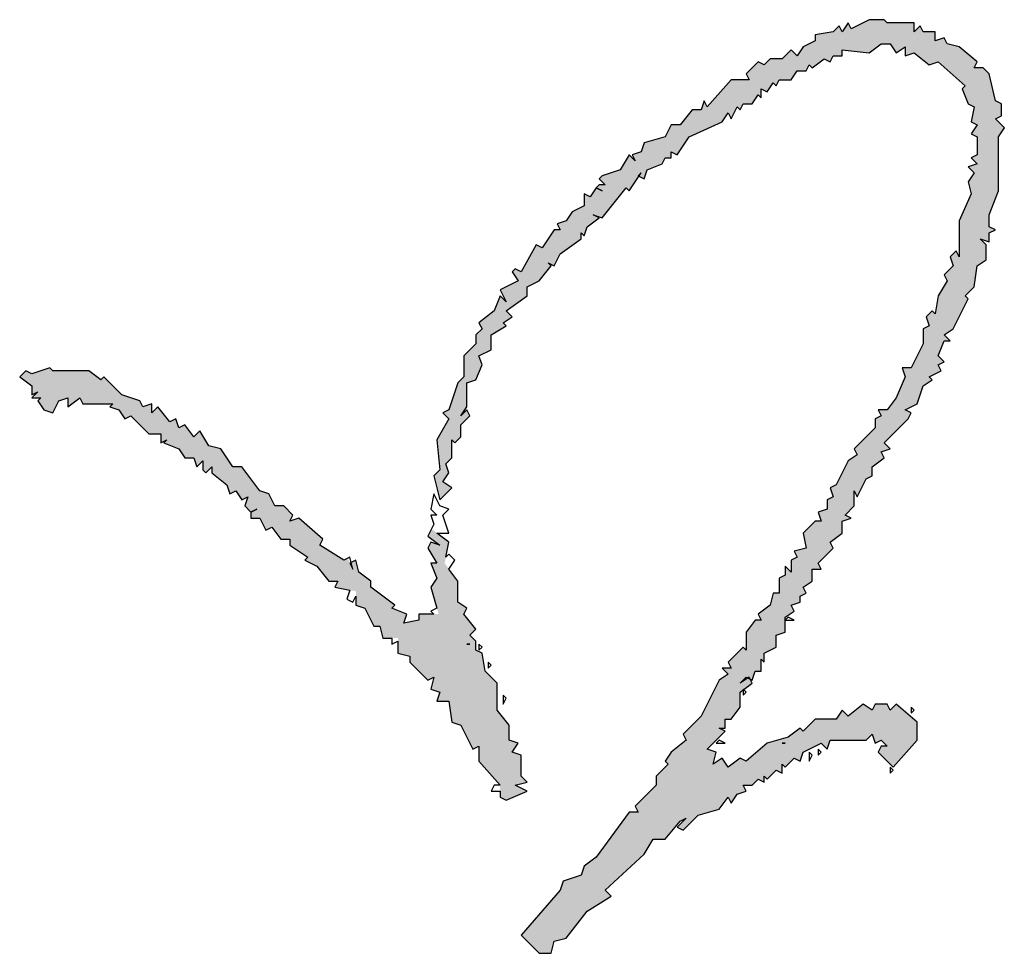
# Model space of a CAD drawing. Extents: x 797781 to 1255204, y 21234 to 1024248.
# Tile 370 of 656: x 1005023 to 1005210, y 361392 to 361569. Entities that reach past the tile are written whole.
import ezdxf

# ---------------------------------------------------------------- set-up
doc = ezdxf.new("R2010")
doc.units = 0
doc.header["$LTSCALE"] = 1000
doc.header["$MEASUREMENT"] = 0
doc.layers.add('PUB_TEXT', color=7, linetype='Continuous')

# ---------------------------------------------------------------- blocks, each defined once
blk = doc.blocks.new('A$C59021D72')
at = {"linetype": 'Continuous'}
for points in [[(1012, 447.88), (1012, 449.02), (1012.57, 448.45), (1013.14, 450.16), (1015.42, 451.87), (1014.28, 452.44), (1015.99, 451.87), (1020.56, 457.58), (1021.13, 457), (1022.98, 459.78), (1022.84, 459.86), (1023.41, 460.43), (1022.98, 459.78), (1023.98, 459.29), (1024.55, 461), (1027.4, 462.14), (1027.97, 463.28), (1029.11, 463.28), (1029.11, 464.42), (1030.25, 463.85), (1032.53, 467.27), (1038.8, 470.12), (1039.94, 471.83), (1040.51, 470.69), (1041.66, 472.97), (1042.23, 472.4), (1042.8, 473.54), (1044.51, 473.54), (1045.65, 475.25), (1046.22, 474.68), (1046.22, 476.39), (1047.36, 475.82), (1048.5, 477.53), (1049.07, 476.96), (1049.64, 478.1), (1051.92, 478.1), (1053.06, 479.81), (1054.77, 479.81), (1055.34, 480.95), (1055.91, 480.38), (1058.19, 482.1), (1059.33, 481.53), (1059.9, 482.67), (1061.61, 482.67), (1061.61, 483.81), (1066.75, 483.24), (1069.03, 484.95), (1070.74, 484.95), (1071.88, 483.24), (1073.59, 484.38), (1073.59, 482.67), (1075.3, 483.24), (1078.15, 480.95), (1079.86, 481.53), (1084.99, 476.96), (1084.42, 476.39), (1085.56, 473.54), (1086.7, 472.97), (1086.13, 470.12), (1087.27, 469.55), (1086.13, 467.84), (1087.27, 467.27), (1087.27, 463.85), (1086.13, 463.28), (1087.27, 462.14), (1085.56, 461.57), (1086.7, 460.43), (1085.56, 458.72), (1086.13, 456.43), (1083.85, 451.3), (1083.85, 444.46), (1083.28, 445.6), (1082.14, 444.46), (1082.71, 442.75), (1081, 441.04), (1081.57, 439.9), (1079.86, 437.05), (1079.29, 433.63), (1078.72, 434.2), (1077.58, 433.05), (1078.15, 431.34), (1077.01, 430.77), (1077.01, 427.92), (1074.73, 423.36), (1073.02, 423.36), (1073.59, 421.65), (1071.88, 417.66), (1070.17, 415.38), (1068.46, 415.38), (1069.03, 414.24), (1067.89, 413.67), (1067.89, 411.96), (1063.89, 407.96), (1064.47, 406.82), (1062.75, 405.68), (1060.47, 401.12), (1059.33, 400.55), (1059.9, 398.84), (1058.76, 398.27), (1058.76, 396.56), (1057.05, 395.99), (1057.62, 394.28), (1056.48, 394.28), (1054.2, 392), (1054.77, 389.15), (1052.49, 388.58), (1053.06, 387.44), (1051.92, 386.87), (1051.92, 384.58), (1050.78, 385.72), (1050.78, 384.01), (1049.64, 383.44), (1049.64, 380.59), (1048.5, 380.59), (1047.93, 378.31), (1045.65, 376.6), (1046.22, 375.46), (1045.08, 375.46), (1043.37, 373.18), (1043.37, 369.76), (1042.8, 370.33), (1039.94, 367.48), (1040.51, 366.34), (1038.8, 366.34), (1039.94, 365.2), (1038.23, 364.06), (1034.81, 357.21), (1031.39, 353.79), (1031.96, 352.65), (1029.11, 350.37), (1027.97, 348.66), (1028.54, 348.09), (1026.26, 345.81), (1026.26, 344.1), (1022.27, 340.11), (1022.84, 338.97), (1021.13, 338.97), (1014.85, 330.41), (1012.57, 328.7), (1012, 326.99), (1008.58, 325.85), (1008.01, 324.14), (1000.6, 315.59), (1004.02, 312.16), (1006.3, 312.16), (1006.87, 314.44), (1009.15, 315.02), (1013.14, 320.15), (1017.71, 323), (1016.56, 324.14), (1023.98, 330.98), (1025.69, 333.83), (1027.97, 333.83), (1030.82, 337.25), (1031.96, 337.82), (1030.25, 336.11), (1031.39, 335.54), (1034.24, 338.39), (1038.23, 339.54), (1039.94, 341.82), (1040.51, 340.68), (1041.66, 342.39), (1043.37, 342.96), (1042.8, 344.1), (1044.51, 344.1), (1045.65, 345.24), (1046.79, 344.67), (1046.79, 345.81), (1047.36, 345.24), (1049.07, 346.95), (1050.21, 346.38), (1050.21, 348.09), (1050.78, 347.52), (1052.49, 349.23), (1053.63, 348.66), (1054.2, 350.37), (1057.62, 352.08), (1058.76, 350.94), (1059.33, 352.65), (1066.18, 352.65), (1067.32, 353.79), (1067.89, 352.08), (1069.03, 352.65), (1070.17, 351.51), (1069.03, 351.51), (1068.46, 350.37), (1071.31, 347.52), (1075.87, 352.65), (1075.87, 356.07), (1071.88, 359.49), (1070.74, 358.35), (1070.17, 359.49), (1067.89, 359.49), (1067.32, 358.35), (1065.61, 359.49), (1062.75, 357.21), (1061.61, 358.35), (1060.47, 356.64), (1056.48, 356.64), (1054.2, 354.36), (1053.63, 354.93), (1051.35, 353.22), (1047.36, 352.08), (1043.37, 348.66), (1042.23, 349.23), (1039.94, 347.52), (1038.8, 349.23), (1037.09, 348.09), (1037.66, 350.37), (1035.95, 350.94), (1039.37, 354.36), (1038.23, 354.93), (1039.37, 354.93), (1039.37, 356.64), (1040.51, 356.64), (1042.23, 358.92), (1042.23, 361.77), (1044.51, 363.49), (1044.13, 364.25), (1043.69, 364.46), (1042.23, 363.49), (1043.37, 364.63), (1043.69, 364.46), (1043.94, 364.63), (1044.13, 364.25), (1044.51, 364.06), (1045.08, 365.77), (1046.22, 365.77), (1046.22, 368.05), (1046.79, 367.48), (1046.79, 369.19), (1049.07, 370.33), (1049.07, 372.61), (1050.78, 373.18), (1050.78, 376.03), (1052.49, 377.17), (1051.92, 378.31), (1053.63, 378.88), (1053.63, 380.02), (1054.77, 380.59), (1054.2, 381.73), (1055.91, 382.87), (1055.91, 385.15), (1057.62, 385.15), (1057.05, 386.3), (1059.9, 389.15), (1059.33, 390.29), (1061.61, 392), (1061.61, 394.28), (1063.32, 394.85), (1062.18, 395.42), (1063.89, 397.13), (1063.89, 399.98), (1064.47, 398.84), (1066.18, 402.26), (1067.32, 402.83), (1067.32, 404.54), (1069.6, 406.25), (1069.03, 407.39), (1070.74, 407.96), (1069.6, 409.1), (1074.16, 413.67), (1074.73, 414.81), (1073.59, 415.38), (1075.87, 416.52), (1077.01, 419.94), (1078.72, 421.08), (1078.15, 421.65), (1080.43, 422.79), (1079.86, 423.93), (1081, 424.5), (1079.86, 425.64), (1081, 428.49), (1082.14, 428.49), (1081, 429.63), (1082.71, 430.77), (1085.56, 436.48), (1084.99, 437.05), (1086.7, 438.76), (1087.27, 442.75), (1088.99, 443.89), (1088.99, 446.74), (1087.84, 447.88), (1089.56, 447.31), (1089.56, 449.02), (1090.7, 449.59), (1089.56, 450.16), (1089.56, 452.44), (1091.27, 457), (1091.27, 467.27), (1092.41, 468.98), (1090.7, 470.69), (1091.84, 471.26), (1091.84, 473.54), (1090.7, 474.11), (1089.56, 479.24), (1088.42, 480.38), (1086.7, 480.38), (1087.27, 481.53), (1083.85, 484.38), (1081.57, 484.95), (1081, 486.09), (1079.29, 485.52), (1079.29, 487.23), (1077.01, 487.23), (1076.44, 488.37), (1075.3, 487.23), (1075.3, 488.94), (1070.17, 488.94), (1069.6, 489.51), (1066.75, 489.51), (1063.32, 487.8), (1062.75, 488.94), (1061.61, 487.23), (1061.04, 488.37), (1059.9, 487.23), (1056.48, 486.66), (1056.48, 485.52), (1054.2, 484.38), (1053.06, 482.67), (1051.92, 483.81), (1050.21, 482.1), (1047.93, 482.1), (1046.79, 480.95), (1045.65, 481.53), (1043.37, 479.24), (1043.94, 478.1), (1040.51, 478.1), (1035.95, 472.97), (1035.38, 474.11), (1034.81, 472.4), (1033.1, 472.4), (1030.82, 469.55), (1029.11, 469.55), (1027.97, 467.27), (1023.98, 466.13), (1023.41, 464.42), (1021.7, 463.85), (1022.27, 462.71), (1021.13, 463.85), (1019.42, 461), (1015.99, 459.86), (1015.42, 459.29), (1016.56, 458.15), (1015.42, 458.15), (1014.85, 457.58), (1013.71, 455.86), (1012.57, 456.43), (1012.57, 454.15), (1010.29, 453.01), (1009.15, 451.3), (1007.44, 450.73), (1008.01, 449.59), (1006.87, 449.59), (1004.59, 446.17), (1003.45, 446.74), (1000.6, 441.61), (999.46, 442.18), (998.89, 441.61), (1000.03, 439.9), (996.61, 438.19), (997.75, 435.91), (996.61, 437.05), (995.47, 434.2), (992.61, 431.91), (993.19, 430.77), (992.04, 429.63), (992.04, 427.92), (989.76, 425.64), (989.76, 421.65), (988.62, 420.51), (986.91, 415.38), (985.77, 414.81), (986.91, 413.67), (984.63, 409.67), (985.2, 403.97), (984.06, 402.83), (985.2, 398.27), (987.48, 400.55), (985.77, 401.69), (986.91, 403.4), (986.34, 405.11), (987.48, 406.25), (987.48, 409.67), (988.05, 409.1), (989.19, 410.25), (989.19, 412.53), (990.9, 414.24), (990.33, 415.38), (989.19, 414.24), (990.33, 415.95), (990.33, 420.51), (992.04, 421.08), (993.19, 423.93), (992.61, 425.64), (994.9, 426.78), (994.9, 429.63), (997.75, 431.34), (997.18, 431.91), (998.89, 433.05), (997.75, 434.2), (1001.74, 437.05), (1001.74, 438.76), (1004.02, 439.9), (1006.3, 442.75), (1005.73, 443.32), (1006.87, 442.75), (1008.01, 445.03)], [(984.06, 364.63), (983.49, 362.35), (985.2, 361.77), (984.63, 360.06), (986.91, 360.06), (987.48, 356.07), (989.19, 355.5), (991.47, 350.94), (992.61, 351.51), (992.61, 348.66), (996.61, 344.1), (996.61, 341.82), (997.75, 341.25), (1001.74, 342.96), (999.46, 344.1), (1001.74, 344.67), (1000.6, 345.81), (1000.6, 349.8), (998.89, 350.37), (1000.03, 352.08), (998.32, 352.65), (998.32, 355.5), (996.04, 358.35), (996.04, 363.49), (993.76, 365.77), (993.19, 369.19), (992.04, 369.76), (992.04, 371.47), (990.9, 372.61), (992.04, 373.75), (989.76, 376.6), (990.33, 377.74), (988.62, 378.88), (988.62, 382.87), (986.1, 386.24), (986.91, 390.29), (983.59, 392.78), (982.92, 391.43), (985.2, 389.72), (983.49, 390.29), (982.92, 389.15), (984.63, 386.3), (983.49, 386.3), (984.63, 383.44), (983.49, 381.73), (984.96, 376.6), (981.21, 376.6), (981.21, 375.46), (978.36, 374.89), (978.93, 376.6), (976.08, 377.74), (976.65, 378.31), (972.09, 381.73), (972.09, 382.87), (969.81, 384.58), (969.23, 386.87), (968.35, 386.42), (968.66, 385.15), (967.64, 387.21), (966.95, 386.87), (962.39, 389.72), (962.96, 390.86), (958.4, 394.85), (956.69, 394.28), (957.26, 395.42), (955.55, 397.13), (953.84, 397.13), (952.7, 399.41), (950.99, 399.98), (947.57, 404.54), (945.86, 404.54), (943.57, 407.96), (941.29, 408.53), (939.58, 411.39), (938.44, 410.25), (936.73, 412.53), (935.59, 411.96), (935.02, 413.67), (933.88, 413.1), (931.6, 415.95), (930.46, 414.81), (930.46, 416.52), (928.75, 415.95), (928.18, 417.09), (924.76, 418.23), (921.33, 421.65), (920.76, 421.08), (918.48, 422.79), (911.64, 422.79), (911.07, 423.36), (907.65, 422.22), (906.51, 422.79), (905.37, 421.65), (907.65, 419.94), (907.65, 418.23), (908.79, 418.8), (908.11, 418.11), (908.41, 417.66), (909.36, 417.66), (908.79, 417.09), (909.93, 415.38), (911.64, 414.81), (912.78, 417.09), (914.49, 417.66), (914.49, 415.95), (916.77, 417.66), (917.34, 416.52), (923.05, 416.52), (922.48, 415.95), (924.19, 415.38), (925.33, 413.67), (926.47, 414.24), (929.89, 410.82), (932.17, 410.82), (932.17, 409.33), (932.42, 409.23), (933.31, 409.67), (932.74, 409.1), (935.59, 407.96), (936.73, 406.25), (938.44, 406.25), (939.01, 404.54), (940.15, 405.68), (940.15, 403.97), (940.72, 403.4), (941.86, 404.54), (941.86, 403.4), (944.71, 401.12), (945.28, 399.41), (946.43, 399.98), (947.57, 398.27), (948.71, 398.84), (948.14, 397.13), (949.28, 395.99), (949.28, 394.85), (950.99, 394.85), (952.13, 392.57), (953.27, 393.14), (954.98, 390.86), (956.69, 390.86), (956.69, 389.72), (960.11, 387.44), (959.54, 386.87), (961.82, 385.72), (964.1, 382.87), (965.81, 382.87), (965.24, 381.73), (969.23, 380.93), (969.23, 378.31), (970.95, 377.74), (972.66, 374.32), (973.8, 374.32), (974.37, 372.04), (977.22, 372.04), (977.22, 369.19), (979.5, 368.62), (979.5, 367.48), (982.92, 364.06)]]:
    blk.add_hatch(color=256, dxfattribs=at).paths.add_polyline_path(points)
at = {"linetype": 'Continuous', "elevation": 0}
for points in [[(1070.17, 488.94), (1069.6, 489.51), (1066.75, 489.51), (1063.32, 487.8), (1062.75, 488.94), (1061.61, 487.23), (1061.04, 488.37), (1059.9, 487.23), (1056.48, 486.66), (1056.48, 485.52), (1054.2, 484.38), (1053.06, 482.67), (1051.92, 483.81), (1050.21, 482.1), (1047.93, 482.1), (1046.79, 480.95), (1045.65, 481.53), (1043.37, 479.24), (1043.94, 478.1), (1040.51, 478.1), (1035.95, 472.97), (1035.38, 474.11), (1034.81, 472.4), (1033.1, 472.4), (1030.82, 469.55), (1029.11, 469.55), (1027.97, 467.27), (1023.98, 466.13), (1023.41, 464.42), (1021.7, 463.85), (1022.27, 462.71), (1021.13, 463.85), (1019.42, 461), (1015.99, 459.86), (1015.42, 459.29), (1016.56, 458.15), (1015.42, 458.15), (1014.85, 457.58), (1015.99, 457), (1014.85, 457.58), (1013.71, 455.86), (1012.57, 456.43), (1012.57, 454.15), (1010.29, 453.01), (1009.15, 451.3), (1007.44, 450.73), (1008.01, 449.59), (1006.87, 449.59), (1004.59, 446.17), (1003.45, 446.74), (1000.6, 441.61), (999.46, 442.18), (998.89, 441.61), (1000.03, 439.9), (996.61, 438.19), (997.75, 435.91), (996.61, 437.05), (995.47, 434.2), (992.61, 431.91), (993.19, 430.77), (992.04, 429.63), (992.04, 427.92), (989.76, 425.64), (989.76, 421.65), (988.62, 420.51), (986.91, 415.38), (985.77, 414.81), (986.91, 413.67), (984.63, 409.67), (985.2, 403.97), (984.06, 402.83), (985.2, 398.27), (987.48, 400.55), (985.77, 401.69), (986.91, 403.4), (986.34, 405.11), (987.48, 406.25), (987.48, 409.67), (988.05, 409.1), (989.19, 410.25), (989.19, 412.53), (990.9, 414.24), (990.33, 415.38), (989.19, 414.24), (990.33, 415.95), (990.33, 420.51), (992.04, 421.08), (993.19, 423.93), (992.61, 425.64), (994.9, 426.78), (994.9, 429.63), (997.75, 431.34), (997.18, 431.91), (998.89, 433.05), (997.75, 434.2), (1001.74, 437.05), (1001.74, 438.76), (1004.02, 439.9), (1006.3, 442.75), (1005.73, 443.32), (1006.87, 442.75), (1008.01, 445.03), (1012, 447.88), (1012, 449.02), (1012.57, 448.45), (1013.14, 450.16), (1015.42, 451.87), (1014.28, 452.44), (1015.99, 451.87), (1020.56, 457.58), (1021.13, 457), (1023.41, 460.43), (1022.84, 459.86), (1023.98, 459.29), (1024.55, 461), (1027.4, 462.14), (1027.97, 463.28), (1029.11, 463.28), (1029.11, 464.42), (1030.25, 463.85), (1032.53, 467.27), (1038.8, 470.12), (1039.94, 471.83), (1040.51, 470.69), (1041.66, 472.97), (1042.23, 472.4), (1042.8, 473.54), (1044.51, 473.54), (1045.65, 475.25), (1046.22, 474.68), (1046.22, 476.39), (1047.36, 475.82), (1048.5, 477.53), (1049.07, 476.96), (1049.64, 478.1), (1051.92, 478.1), (1053.06, 479.81), (1054.77, 479.81), (1055.34, 480.95), (1055.91, 480.38), (1058.19, 482.1), (1059.33, 481.53), (1059.9, 482.67), (1061.61, 482.67), (1061.61, 483.81), (1066.75, 483.24), (1069.03, 484.95), (1070.74, 484.95), (1071.88, 483.24), (1073.59, 484.38), (1073.59, 482.67), (1075.3, 483.24), (1078.15, 480.95), (1079.86, 481.53), (1084.99, 476.96), (1084.42, 476.39), (1085.56, 473.54), (1086.7, 472.97), (1086.13, 470.12), (1087.27, 469.55), (1086.13, 467.84), (1087.27, 467.27), (1087.27, 463.85), (1086.13, 463.28), (1087.27, 462.14), (1085.56, 461.57), (1086.7, 460.43), (1085.56, 458.72), (1086.13, 456.43), (1083.85, 451.3), (1083.85, 444.46), (1083.28, 445.6), (1082.14, 444.46), (1082.71, 442.75), (1081, 441.04), (1081.57, 439.9), (1079.86, 437.05), (1079.29, 433.63), (1078.72, 434.2), (1077.58, 433.05), (1078.15, 431.34), (1077.01, 430.77), (1077.01, 427.92), (1074.73, 423.36), (1073.02, 423.36), (1073.59, 421.65), (1071.88, 417.66), (1070.17, 415.38), (1068.46, 415.38), (1069.03, 414.24), (1067.89, 413.67), (1067.89, 411.96), (1063.89, 407.96), (1064.47, 406.82), (1062.75, 405.68), (1060.47, 401.12), (1059.33, 400.55), (1059.9, 398.84), (1058.76, 398.27), (1058.76, 396.56), (1057.05, 395.99), (1057.62, 394.28), (1056.48, 394.28), (1054.2, 392), (1054.77, 389.15), (1052.49, 388.58), (1053.06, 387.44), (1051.92, 386.87), (1051.92, 384.58), (1050.78, 385.72), (1050.78, 384.01), (1049.64, 383.44), (1049.64, 380.59), (1048.5, 380.59), (1047.93, 378.31), (1045.65, 376.6), (1046.22, 375.46), (1045.08, 375.46), (1043.37, 373.18), (1043.37, 369.76), (1042.8, 370.33), (1039.94, 367.48), (1040.51, 366.34), (1038.8, 366.34), (1039.94, 365.2), (1038.23, 364.06), (1034.81, 357.21), (1031.39, 353.79), (1031.96, 352.65), (1029.11, 350.37), (1027.97, 348.66), (1028.54, 348.09), (1026.26, 345.81), (1026.26, 344.1), (1022.27, 340.11), (1022.84, 338.97), (1021.13, 338.97), (1014.85, 330.41), (1012.57, 328.7), (1012, 326.99), (1008.58, 325.85), (1008.01, 324.14), (1000.6, 315.59), (1004.02, 312.16), (1006.3, 312.16), (1006.87, 314.44), (1009.15, 315.02), (1013.14, 320.15), (1017.71, 323), (1016.56, 324.14), (1023.98, 330.98), (1025.69, 333.83), (1027.97, 333.83), (1030.82, 337.25), (1031.96, 337.82), (1030.25, 336.11), (1031.39, 335.54), (1034.24, 338.39), (1038.23, 339.54), (1039.94, 341.82), (1040.51, 340.68), (1041.66, 342.39), (1043.37, 342.96), (1042.8, 344.1), (1044.51, 344.1), (1045.65, 345.24), (1046.79, 344.67), (1046.79, 345.81), (1047.36, 345.24), (1049.07, 346.95), (1050.21, 346.38), (1050.21, 348.09), (1050.78, 347.52), (1052.49, 349.23), (1053.63, 348.66), (1054.2, 350.37), (1057.62, 352.08), (1058.76, 350.94), (1059.33, 352.65), (1066.18, 352.65), (1067.32, 353.79), (1067.89, 352.08), (1069.03, 352.65), (1070.17, 351.51), (1069.03, 351.51), (1068.46, 350.37), (1071.31, 347.52), (1075.87, 352.65), (1075.87, 356.07), (1071.88, 359.49), (1070.74, 358.35), (1070.17, 359.49), (1067.89, 359.49), (1067.32, 358.35), (1065.61, 359.49), (1062.75, 357.21), (1061.61, 358.35), (1060.47, 356.64), (1056.48, 356.64), (1054.2, 354.36), (1053.63, 354.93), (1051.35, 353.22), (1047.36, 352.08), (1043.37, 348.66), (1042.23, 349.23), (1039.94, 347.52), (1038.8, 349.23), (1037.09, 348.09), (1037.66, 350.37), (1035.95, 350.94), (1039.37, 354.36), (1038.23, 354.93), (1039.37, 354.93), (1039.37, 356.64), (1040.51, 356.64), (1042.23, 358.92), (1042.23, 361.77), (1044.51, 363.49), (1043.94, 364.63), (1042.23, 363.49), (1043.37, 364.63), (1044.51, 364.06), (1045.08, 365.77), (1046.22, 365.77), (1046.22, 368.05), (1046.79, 367.48), (1046.79, 369.19), (1049.07, 370.33), (1049.07, 372.61), (1050.78, 373.18), (1050.78, 376.03), (1052.49, 377.17), (1051.92, 378.31), (1053.63, 378.88), (1053.63, 380.02), (1054.77, 380.59), (1054.2, 381.73), (1055.91, 382.87), (1055.91, 385.15), (1057.62, 385.15), (1057.05, 386.3), (1059.9, 389.15), (1059.33, 390.29), (1061.61, 392), (1061.61, 394.28), (1063.32, 394.85), (1062.18, 395.42), (1063.89, 397.13), (1063.89, 399.98), (1064.47, 398.84), (1066.18, 402.26), (1067.32, 402.83), (1067.32, 404.54), (1069.6, 406.25), (1069.03, 407.39), (1070.74, 407.96), (1069.6, 409.1), (1074.16, 413.67), (1074.73, 414.81), (1073.59, 415.38), (1075.87, 416.52), (1077.01, 419.94), (1078.72, 421.08), (1078.15, 421.65), (1080.43, 422.79), (1079.86, 423.93), (1081, 424.5), (1079.86, 425.64), (1081, 428.49), (1082.14, 428.49), (1081, 429.63), (1082.71, 430.77), (1085.56, 436.48), (1084.99, 437.05), (1086.7, 438.76), (1087.27, 442.75), (1088.99, 443.89), (1088.99, 446.74), (1087.84, 447.88), (1089.56, 447.31), (1089.56, 449.02), (1090.7, 449.59), (1089.56, 450.16), (1089.56, 452.44), (1091.27, 457), (1091.27, 467.27), (1092.41, 468.98), (1090.7, 470.69), (1091.84, 471.26), (1091.84, 473.54), (1090.7, 474.11), (1089.56, 479.24), (1088.42, 480.38), (1086.7, 480.38), (1087.27, 481.53), (1083.85, 484.38), (1081.57, 484.95), (1081, 486.09), (1079.29, 485.52), (1079.29, 487.23), (1077.01, 487.23), (1076.44, 488.37), (1075.3, 487.23), (1075.3, 488.94), (1070.17, 488.94)], [(911.64, 422.79), (911.07, 423.36), (907.65, 422.22), (906.51, 422.79), (905.37, 421.65), (907.65, 419.94), (907.65, 418.23), (908.79, 418.8), (907.65, 417.66), (909.36, 417.66), (908.79, 417.09), (909.93, 415.38), (911.64, 414.81), (912.78, 417.09), (914.49, 417.66), (914.49, 415.95), (916.77, 417.66), (917.34, 416.52), (923.05, 416.52), (922.48, 415.95), (924.19, 415.38), (925.33, 413.67), (926.47, 414.24), (929.89, 410.82), (932.17, 410.82), (932.17, 409.1), (933.31, 409.67), (932.74, 409.1), (935.59, 407.96), (936.73, 406.25), (938.44, 406.25), (939.01, 404.54), (940.15, 405.68), (940.15, 403.97), (940.72, 403.4), (941.86, 404.54), (941.86, 403.4), (944.71, 401.12), (945.28, 399.41), (946.43, 399.98), (947.57, 398.27), (948.71, 398.84), (948.14, 397.13), (949.28, 395.99), (950.42, 396.56), (949.28, 395.99), (949.28, 394.85), (950.99, 394.85), (952.13, 392.57), (953.27, 393.14), (954.98, 390.86), (956.69, 390.86), (956.69, 389.72), (960.11, 387.44), (959.54, 386.87), (961.82, 385.72), (964.1, 382.87), (965.81, 382.87), (965.24, 381.73), (968.09, 381.16), (967.52, 379.45), (968.66, 378.88), (969.23, 380.02), (969.23, 378.31), (970.95, 377.74), (972.66, 374.32), (973.8, 374.32), (974.37, 372.04), (976.08, 372.04), (976.08, 370.9), (977.22, 371.47), (977.22, 369.19), (979.5, 368.62), (979.5, 367.48), (982.92, 364.06), (984.06, 364.63), (983.49, 362.35), (985.2, 361.77), (984.63, 360.06), (986.91, 360.06), (987.48, 356.07), (989.19, 355.5), (991.47, 350.94), (992.61, 351.51), (992.61, 348.66), (996.61, 344.1), (995.47, 344.1), (994.9, 342.96), (996.61, 342.96), (996.61, 341.82), (997.75, 341.25), (1001.74, 342.96), (999.46, 344.1), (1001.74, 344.67), (1000.6, 345.81), (1000.6, 349.8), (998.89, 350.37), (1000.03, 352.08), (998.32, 352.65), (998.32, 355.5), (996.04, 358.35), (996.04, 363.49), (993.76, 365.77), (993.19, 369.19), (992.04, 369.76), (992.04, 371.47), (990.9, 372.61), (992.04, 373.75), (989.76, 376.6), (990.33, 377.74), (988.62, 378.88), (988.62, 382.87), (986.91, 385.15), (988.05, 386.87), (986.91, 388.01), (986.34, 387.44), (986.91, 390.29), (984.63, 392), (986.91, 392), (985.77, 395.42), (986.91, 396.56), (985.2, 397.13), (984.06, 399.41), (983.49, 396.56), (984.63, 395.42), (983.49, 395.42), (984.06, 393.71), (982.92, 391.43), (985.2, 389.72), (983.49, 390.29), (982.92, 389.15), (984.63, 386.3), (983.49, 386.3), (984.63, 383.44), (983.49, 381.73), (984.63, 377.74), (983.49, 377.17), (984.06, 376.6), (981.21, 376.6), (981.21, 375.46), (978.36, 374.89), (978.93, 376.6), (976.08, 377.74), (976.65, 378.31), (972.09, 381.73), (972.09, 382.87), (969.81, 384.58), (969.23, 386.87), (968.09, 386.3), (968.66, 385.15), (968.09, 387.44), (966.95, 386.87), (962.39, 389.72), (962.96, 390.86), (958.4, 394.85), (956.69, 394.28), (957.26, 395.42), (955.55, 397.13), (953.84, 397.13), (952.7, 399.41), (950.99, 399.98), (947.57, 404.54), (945.86, 404.54), (943.57, 407.96), (941.29, 408.53), (939.58, 411.39), (938.44, 410.25), (936.73, 412.53), (935.59, 411.96), (935.02, 413.67), (933.88, 413.1), (931.6, 415.95), (930.46, 414.81), (930.46, 416.52), (928.75, 415.95), (928.18, 417.09), (924.76, 418.23), (921.33, 421.65), (920.76, 421.08), (918.48, 422.79), (911.64, 422.79)], [(1052.49, 375.46), (1051.35, 376.03), (1050.78, 375.46), (1052.49, 375.46)], [(990.33, 370.9), (990.9, 370.9), (990.33, 370.9)], [(993.19, 370.33), (992.61, 370.9), (992.61, 369.76), (993.19, 370.33)], [(994.9, 366.91), (994.33, 367.48), (994.33, 366.34), (994.9, 366.91)], [(997.75, 360.63), (997.18, 361.2), (997.18, 359.49), (997.75, 360.63)], [(1043.37, 361.77), (1042.8, 362.35), (1042.8, 361.2), (1043.37, 361.77)], [(1075.3, 358.35), (1074.73, 358.92), (1074.73, 357.78), (1075.3, 358.35)], [(1039.37, 352.08), (1038.23, 352.65), (1037.66, 352.08), (1039.37, 352.08)], [(1050.21, 352.08), (1050.78, 352.08), (1050.21, 352.08)], [(1055.91, 349.8), (1055.34, 350.37), (1055.34, 348.66), (1055.91, 349.8)], [(1057.62, 350.37), (1057.05, 350.94), (1057.05, 349.8), (1057.62, 350.37)], [(1071.31, 346.95), (1070.74, 347.52), (1070.74, 346.38), (1071.31, 346.95)]]:
    blk.add_lwpolyline(points, dxfattribs=at)
blk = doc.blocks.new('230303生产综合楼-平面图_t8$0$图签')
at = {"layer": 'PUB_TEXT'}
blk.add_blockref('A$C59021D72', (-2594.44, 9477.47), dxfattribs=at)

msp = doc.modelspace()

# ---------------------------------------------------------------- block references
msp.add_blockref('230303生产综合楼-平面图_t8$0$图签', (1006711.66, 351602.25))

doc.saveas('drawing.dxf')
